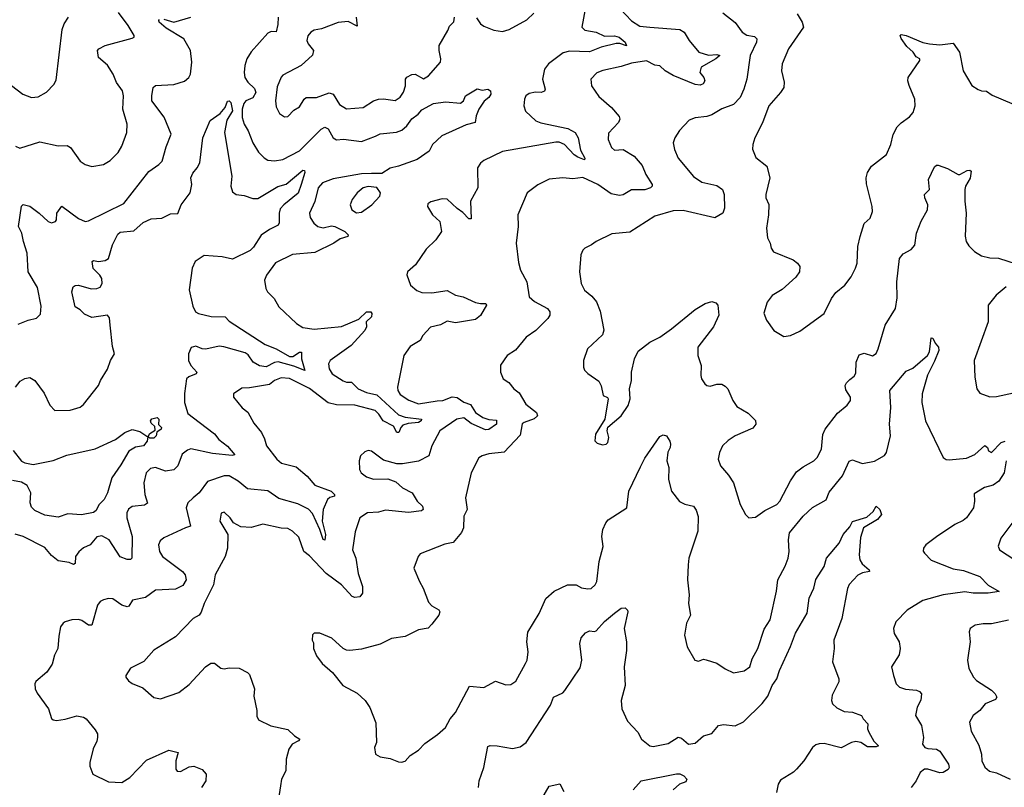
# Model space of a CAD drawing. Extents: x 2133461 to 2293071, y 753526 to 916327.
# Tile 296 of 459: x 2217344 to 2223221, y 872867 to 877449. Entities that reach past the tile are written whole.
import ezdxf

# ---------------------------------------------------------------- set-up
doc = ezdxf.new("R2010")
doc.units = 0

msp = doc.modelspace()

# ---------------------------------------------------------------- linework, layer by layer
at = {"layer": '0CON10XD'}
for points in [[(2220723.1, 877535), (2220700, 877405), (2220716.9, 877386.9), (2220784.4, 877375), (2220835, 877350.5), (2220895, 877352.7), (2220922.9, 877345), (2220957.8, 877315), (2220965.7, 877294.3), (2220926.8, 877306.8), (2220905, 877306.8), (2220815, 877284.8), (2220745, 877258.2), (2220625, 877261.4), (2220588.2, 877251.8), (2220499.4, 877185), (2220476.4, 877155), (2220464.7, 877095), (2220480, 877035), (2220477.5, 877022.5), (2220456.2, 877013.8), (2220423.7, 877016.3), (2220385, 877009.4), (2220364.3, 876995), (2220358.1, 876975), (2220352.9, 876935), (2220362.6, 876902.6), (2220425, 876845.7), (2220455, 876832.7), (2220615, 876798.9), (2220659.2, 876775), (2220676.6, 876745), (2220690.4, 876670.4), (2220716.9, 876623.1), (2220715, 876613.1), (2220675, 876629.1), (2220652.8, 876642.8), (2220595, 876704.7), (2220565, 876717.5), (2220545, 876719.1), (2220225, 876662.7), (2220115, 876609.2), (2220095, 876593.8), (2220075.8, 876564.2), (2220078.5, 876445), (2220035.6, 876365), (2220039.3, 876260.7), (2220025, 876260), (2219988.9, 876298.9), (2219955, 876321.9), (2219895, 876377.5), (2219865, 876380.8), (2219797.7, 876362.3), (2219779.3, 876350.7), (2219778.8, 876335), (2219807.5, 876285), (2219851.4, 876245), (2219861.4, 876185), (2219828, 876135), (2219770.2, 876079.8), (2219706.8, 875985), (2219658.6, 875945), (2219655.8, 875925.8), (2219677.5, 875865), (2219715, 875832.9), (2219745, 875820.6), (2219805, 875818.8), (2219895, 875832.9), (2219945, 875805.4), (2219991.2, 875795), (2220065, 875761.9), (2220095, 875754.2), (2220125.6, 875755.6), (2220130, 875745), (2220095, 875684), (2220065, 875659.2), (2219945, 875640.6), (2219895, 875648.8), (2219855, 875627.1), (2219795.8, 875614.2), (2219750, 875565), (2219735, 875534), (2219675, 875498), (2219636.2, 875445), (2219599.2, 875255), (2219601.4, 875235), (2219615, 875212), (2219667.8, 875177.8), (2219725, 875156.7), (2219835, 875173.1), (2219868.8, 875175), (2219925, 875197.1), (2219955, 875193.5), (2219995, 875166.6), (2220035, 875151.5), (2220064.7, 875105), (2220107.7, 875075), (2220145, 875061.6), (2220189.4, 875059.4), (2220190.9, 875035), (2220145, 875002.6), (2220125, 875001.1), (2220038.1, 875038.1), (2219995, 875071.8), (2219953.3, 875065), (2219851.9, 874995), (2219804.5, 874905.5), (2219786.7, 874845), (2219725, 874813.1), (2219628.3, 874798.3), (2219595, 874798.8), (2219515, 874820), (2219445, 874874.3), (2219425, 874876.9), (2219405, 874870), (2219378.6, 874845), (2219370, 874815), (2219373.3, 874765), (2219381.9, 874745), (2219415, 874720), (2219455, 874706.5), (2219541.2, 874708.8), (2219590.2, 874690.2), (2219630, 874655), (2219686, 874625), (2219716.2, 874575), (2219747.5, 874545), (2219752, 874525), (2219741.9, 874518.1), (2219665, 874507.5), (2219528.3, 874521.7), (2219485, 874509.6), (2219420, 874505), (2219374.4, 874475), (2219347.3, 874392.7), (2219330, 874285), (2219351.1, 874235), (2219365, 874142.5), (2219389.4, 874065), (2219390, 874025), (2219375.4, 874004.6), (2219345, 873998.9), (2219328, 874005), (2219265, 874076.4), (2219173.2, 874143.2), (2219075, 874248.9), (2219040.4, 874275), (2219009.8, 874359.8), (2218972, 874395), (2218945, 874411.4), (2218905, 874414.4), (2218795, 874438.6), (2218725, 874418), (2218665, 874422), (2218620, 874445), (2218601.2, 874475), (2218565, 874508.8), (2218546.1, 874503.9), (2218539.2, 874455), (2218586, 874375), (2218585.5, 874294.5), (2218570, 874245), (2218511.1, 874135), (2218501.5, 874075), (2218444.6, 873965), (2218428.3, 873911.7), (2218415, 873894.4), (2218380, 873875), (2218275.3, 873764.7), (2218145, 873686), (2218085, 873617.5), (2218005, 873577.5), (2217978.8, 873535), (2217978.8, 873525), (2217993, 873503), (2218015, 873486), (2218079.6, 873459.6), (2218145, 873403.8), (2218184.1, 873394.1), (2218295, 873432.5), (2218355, 873480), (2218454.1, 873585.9), (2218485, 873607.1), (2218506.9, 873606.9), (2218545, 873578.8), (2218563.9, 873573.9), (2218595, 873580), (2218655, 873577.5), (2218705, 873552.5), (2218715, 873540), (2218746.7, 873455), (2218741.7, 873411.7), (2218760, 873325), (2218760.7, 873290.7), (2218770, 873270), (2218844.2, 873234.2), (2218945, 873212.5), (2218984, 873175), (2219016.7, 873155), (2219008.8, 873145), (2218970, 873125), (2218950, 873095), (2218934.4, 873035), (2218932.5, 872965), (2218906.2, 872915), (2218900, 872875), (2218888, 872785)], [(2220928, 877515), (2220995, 877442), (2221045, 877410.6), (2221105, 877403.8), (2221285, 877391.4), (2221310, 877375), (2221340, 877325), (2221398, 877255), (2221455, 877236.7), (2221505, 877241.1), (2221523.8, 877235), (2221500, 877215), (2221411.8, 877165), (2221404.4, 877135), (2221428.1, 877105), (2221433.5, 877085), (2221424, 877066), (2221405, 877058.7), (2221375, 877063.4), (2221245, 877115.4), (2221196.5, 877145), (2221165, 877173.1), (2221135, 877177.1), (2221085, 877203.5), (2220995, 877190), (2220935, 877169.6), (2220825, 877146.9), (2220787.9, 877132.1), (2220753.8, 877095), (2220756.2, 877055), (2220801.3, 876991.3), (2220875.5, 876925.5), (2220922, 876872), (2220926.7, 876855), (2220918.8, 876835), (2220857.7, 876772.3), (2220856, 876735), (2220877.3, 876687.3), (2220895, 876671.2), (2220945, 876674.2), (2221012, 876635), (2221058.6, 876578.6), (2221080.6, 876525), (2221120, 876465), (2221120, 876455), (2221110, 876445), (2221075, 876433.5), (2220995, 876434.4), (2220945, 876404.3), (2220925, 876398.9), (2220875, 876409.1), (2220795.6, 876465), (2220705, 876507.9), (2220645, 876498.9), (2220585, 876504.4), (2220505, 876497.1), (2220435.8, 876464.2), (2220374, 876415), (2220317.5, 876285), (2220318.6, 876215), (2220308, 876115), (2220320.5, 875999.5), (2220332.9, 875955), (2220371.4, 875885), (2220385.7, 875795), (2220417.3, 875767.3), (2220494.4, 875724.4), (2220508, 875705), (2220508, 875685), (2220495.7, 875665), (2220425, 875594.5), (2220367.5, 875555), (2220303.6, 875476.4), (2220253.8, 875445), (2220214.1, 875385.9), (2220213.3, 875345), (2220230, 875305), (2220264.2, 875284.2), (2220294, 875245), (2220325, 875221.2), (2220365, 875154.4), (2220428.5, 875105), (2220434.6, 875085), (2220415, 875066.1), (2220355, 875045.5), (2220343.8, 875036.2), (2220331.7, 874968.3), (2220235, 874867.1), (2220145, 874857.5), (2220105, 874846.2), (2220085, 874833.3), (2220038.6, 874745), (2220004.5, 874595.5), (2220015.7, 874525), (2219995.2, 874485), (2219992.3, 874415), (2219981.7, 874388.3), (2219931.8, 874328.2), (2219882, 874318), (2219735, 874261.2), (2219722, 874245), (2219696.7, 874175), (2219730, 874095), (2219753.3, 874055), (2219785, 873971.2), (2219805, 873949.2), (2219845, 873926.7), (2219851.2, 873915), (2219846, 873895), (2219805, 873840.8), (2219782.4, 873817.6), (2219723.9, 873806.1), (2219645, 873766.9), (2219562.5, 873755), (2219495, 873721.2), (2219385, 873691.4), (2219315, 873682.5), (2219295, 873685.8), (2219275, 873696.2), (2219207.3, 873757.3), (2219135, 873786.7), (2219102.5, 873787.5), (2219092.5, 873777.5), (2219090, 873745), (2219098.3, 873728.3), (2219098.8, 873695), (2219115, 873652.5), (2219150, 873605), (2219211.7, 873551.7), (2219273.3, 873475), (2219358.1, 873428.1), (2219406.7, 873385), (2219435, 873342.5), (2219470.7, 873250.7), (2219473.8, 873135), (2219461.2, 873105), (2219467.5, 873065), (2219495, 873048.8), (2219555, 873039.4), (2219605, 873018.6), (2219623.9, 873016.1), (2219645, 873022.5), (2219675, 873057.5), (2219725, 873087.5), (2219762.7, 873127.3), (2219838.8, 873181.2), (2219885, 873223.3), (2219914.2, 873275.8), (2219945.7, 873314.3), (2220029.3, 873470.7), (2220115, 873462.9), (2220185, 873500), (2220245, 873478), (2220275, 873480), (2220305, 873500), (2220363.3, 873605), (2220372.2, 873625), (2220380, 873675), (2220371.5, 873735), (2220377.6, 873792.4), (2220445.5, 873905), (2220485, 873993.5), (2220535, 874037.8), (2220613.8, 874076.2), (2220665, 874076), (2220697.6, 874057.6), (2220735, 874051.4), (2220755, 874053.8), (2220778, 874075), (2220788.6, 874095), (2220802.1, 874215), (2220827.5, 874305), (2220818.8, 874365), (2220824, 874405), (2220842, 874445), (2220857.2, 874462.8), (2220968.8, 874535), (2220980.8, 874635), (2221049.6, 874780.4), (2221075, 874831.2), (2221165, 874962), (2221185, 874970), (2221204.2, 874964.2), (2221223.9, 874933.9), (2221228.8, 874915), (2221226, 874895), (2221212.1, 874867.9), (2221206.9, 874815), (2221219.2, 874775), (2221217.5, 874705), (2221234.3, 874635), (2221282.6, 874572.6), (2221315, 874557.5), (2221365, 874545.6), (2221382.1, 874522.1), (2221392.7, 874482.7), (2221391.9, 874395), (2221338.8, 874235), (2221334, 874195), (2221330.8, 874105), (2221340.6, 874015), (2221335.6, 873965), (2221347.1, 873895), (2221323.3, 873846.7), (2221312.9, 873775), (2221328.8, 873705), (2221373.3, 873625), (2221395, 873618.8), (2221425, 873630.8), (2221442, 873628), (2221505, 873608.6), (2221555, 873574.3), (2221605, 873550), (2221668.8, 873561.2), (2221701.2, 873585), (2221715.7, 873634.3), (2221750.6, 873695), (2221788.3, 873811.7), (2221823.9, 873866.1), (2221861.7, 874038.3), (2221870, 874105), (2221913.8, 874186.2), (2221931.5, 874235), (2221936.9, 874275), (2221932.9, 874345), (2221938.9, 874385), (2222021.2, 874485), (2222075, 874537.3), (2222157.9, 874582.1), (2222175, 874628.6), (2222255, 874727.1), (2222295, 874814.2), (2222315, 874820.8), (2222333.8, 874813.8), (2222375, 874799.1), (2222446.5, 874813.5), (2222505, 874848.5), (2222518.5, 874865), (2222541.2, 874965), (2222534.7, 875035.3), (2222542.7, 875135), (2222537.5, 875235), (2222635, 875351.2), (2222675, 875368.8), (2222762, 875445), (2222774.2, 875465.8), (2222785, 875550), (2222795, 875547.5), (2222807.8, 875517.8), (2222828, 875495), (2222830.8, 875475), (2222805, 875410), (2222762.2, 875327.8), (2222731.1, 875215), (2222727.8, 875165), (2222749.4, 875055), (2222855, 874835.7)], [(2217295, 877057.5), (2217363.8, 877005), (2217415, 876985.8), (2217455, 876989.2), (2217505, 877016.2), (2217547.9, 877062.1), (2217562.3, 877087.7), (2217598.8, 877391.2), (2217610, 877425), (2217636.7, 877465)], [(2217318.8, 876695), (2217345, 876682.9), (2217465, 876720.8), (2217575, 876695.8), (2217628.3, 876698.3), (2217646.8, 876686.8), (2217706.2, 876605), (2217734.4, 876584.4), (2217775, 876572.5), (2217845, 876584.3), (2217885, 876608.6), (2217932.8, 876657.2), (2217954.4, 876695), (2217984.4, 876775), (2217985.5, 876825), (2217960.4, 876915), (2217964.5, 876995), (2217958.2, 877025), (2217923.1, 877075), (2217902.2, 877125), (2217868.7, 877178.7), (2217814.5, 877224.5), (2217808.8, 877265), (2217816.7, 877275), (2217855.4, 877294.6), (2218015, 877338.8), (2218026.7, 877345), (2218026.7, 877355), (2217992.2, 877415), (2217935, 877493.1)], [(2217335, 875631.9), (2217395, 875656), (2217445, 875667.5), (2217469.5, 875690.5), (2217471.7, 875738.3), (2217451.1, 875851.1), (2217395.5, 875945), (2217390, 876055), (2217366.7, 876125), (2217357.5, 876175), (2217337.5, 876215), (2217355, 876336.2), (2217365, 876345.8), (2217405, 876336.9), (2217461.4, 876295), (2217515, 876244.2), (2217535, 876236), (2217558, 876245), (2217563.8, 876255), (2217565.7, 876295), (2217595, 876336.2), (2217695, 876262.5), (2217735, 876244.3), (2217755, 876248.1), (2217965, 876351.4), (2218115, 876544), (2218175.6, 876584.4), (2218194.3, 876605.7), (2218219.1, 876690.9), (2218248.8, 876765), (2218206.9, 876866.9), (2218134, 876964), (2218132.9, 876995), (2218142, 877045), (2218155, 877056), (2218265, 877063.1), (2218327.8, 877082.2), (2218354.2, 877105), (2218364.4, 877125), (2218372.7, 877195), (2218363.6, 877265), (2218324.2, 877334.2), (2218219.3, 877399.3), (2218177.5, 877435), (2218174.4, 877445), (2218179.4, 877450.6)], [(2218887.8, 877465), (2218885, 877420), (2218875, 877376.7), (2218845, 877379.2), (2218825, 877369.2), (2218725, 877256.7), (2218700, 877215), (2218688.9, 877175), (2218684, 877135), (2218688.8, 877105), (2218706.6, 877076.6), (2218745, 877038.1), (2218753.5, 877015), (2218735, 876983.3), (2218695, 876964.5), (2218681.7, 876948.3), (2218671.6, 876915), (2218671.6, 876865), (2218683.9, 876825), (2218708.5, 876785), (2218735.6, 876715), (2218768.8, 876658.8), (2218803.8, 876623.8), (2218825, 876611.1), (2218865, 876607.5), (2218915, 876615.4), (2219015, 876665.5), (2219144.5, 876795.5), (2219165, 876808), (2219185, 876798), (2219214.6, 876744.6), (2219235, 876731.4), (2219276.3, 876736.3), (2219385, 876721.8), (2219467.5, 876755), (2219495, 876768.2), (2219592.4, 876777.6), (2219625, 876790.6), (2219655.2, 876814.8), (2219685, 876858.2), (2219722.9, 876885), (2219745, 876911.9), (2219815, 876948.2), (2219885, 876959.5), (2219975, 876951.2), (2219993.3, 876965), (2220006, 876994), (2220075, 877036), (2220105, 877028.8), (2220137.5, 877035), (2220153.8, 877025), (2220155.8, 877005), (2220144.2, 876985.8), (2220116.7, 876963.3), (2220084.4, 876915), (2220069.2, 876875), (2220062.5, 876835), (2220008.9, 876821.1), (2219863.3, 876756.7), (2219808.1, 876705), (2219788.8, 876665), (2219716.1, 876613.9), (2219605, 876574), (2219555, 876563.9), (2219505, 876530.5), (2219445, 876530.2), (2219385, 876529.6), (2219215, 876499.3), (2219152.5, 876475), (2219125.3, 876444.7), (2219106.4, 876363.6), (2219074.3, 876295), (2219078.8, 876268.8), (2219100.8, 876235), (2219124.7, 876214.7), (2219155, 876207.3), (2219205, 876218.5), (2219225, 876215.6), (2219285.8, 876185), (2219303.8, 876165), (2219302.5, 876155), (2219258, 876142), (2219219.2, 876115), (2219105, 876059.3), (2218972.1, 876047.9), (2218872.1, 875997.9), (2218817.1, 875925), (2218805.8, 875895), (2218814.3, 875844.3), (2218824.3, 875824.3), (2218862.5, 875785), (2218891.2, 875735), (2218996, 875635), (2219035, 875611.4), (2219102.8, 875602.8), (2219265, 875618), (2219368.5, 875661.5), (2219415, 875705.8), (2219440.6, 875705), (2219446.4, 875695), (2219444.2, 875675.8), (2219412.5, 875645), (2219413.5, 875615), (2219405, 875593.1), (2219322.7, 875505), (2219197.1, 875415), (2219187.8, 875395), (2219191.5, 875365), (2219210, 875335), (2219275, 875292.8), (2219295, 875284.8), (2219325.2, 875285.2), (2219365.4, 875245), (2219415, 875224.5), (2219475, 875209.3), (2219605, 875089.4), (2219645, 875075.7), (2219742, 875065), (2219740.5, 875055), (2219725, 875044.5), (2219661.9, 875038.1), (2219632, 875028), (2219619.5, 875015), (2219607.3, 874985), (2219595, 874984.6), (2219575, 875023.5), (2219514.5, 875054.5), (2219487.8, 875095), (2219465, 875117), (2219345, 875149), (2219235, 875150.2), (2219185, 875162.6), (2219075, 875247.9), (2218955, 875307.3), (2218905, 875310.5), (2218865, 875295.6), (2218835, 875272.2), (2218715, 875251.4), (2218670.3, 875249.7), (2218620, 875215), (2218620, 875195), (2218672.4, 875132.4), (2218705.5, 875105.5), (2218741.3, 875041.3), (2218788, 874985), (2218806.4, 874946.4), (2218817.1, 874905), (2218878.9, 874825), (2218907.3, 874802.7), (2218995, 874780.6), (2219060.6, 874725), (2219105, 874671.2), (2219203.8, 874635), (2219224, 874615), (2219222.5, 874605), (2219195, 874596.7), (2219180.5, 874585), (2219156.5, 874525), (2219150.4, 874455), (2219169.4, 874375), (2219165, 874341.4), (2219155, 874346), (2219136.5, 874406.5), (2219091.5, 874501.5), (2219068.1, 874528.1), (2219005, 874558.8), (2218891, 874591), (2218825, 874637.1), (2218705, 874649.1), (2218648.5, 874695), (2218595, 874725.3), (2218565, 874726.6), (2218465, 874693.3), (2218415.3, 874624.7), (2218379.2, 874595), (2218347.5, 874565), (2218337.5, 874535), (2218363.3, 874425), (2218333.5, 874416.5), (2218205, 874355.8), (2218182.6, 874337.4), (2218173.3, 874315), (2218178.9, 874275), (2218197.5, 874245), (2218315.6, 874155), (2218332.9, 874135), (2218337.1, 874105), (2218318.9, 874071.1), (2218275, 874049.6), (2218155, 874043.6), (2218095, 874000), (2218016.9, 873983.1), (2217995, 873948), (2217986.3, 873943.7), (2217953.5, 873953.5), (2217901.3, 873991.3), (2217875, 873994.4), (2217845, 873986.9), (2217824.6, 873975.4), (2217809.4, 873955), (2217775.3, 873834.7), (2217755, 873834.6), (2217715, 873862.9), (2217695, 873868.6), (2217655, 873865.7), (2217615.9, 873854.1), (2217603, 873847), (2217588, 873825), (2217578.6, 873768.6), (2217571.1, 873695), (2217551.4, 873655), (2217537.8, 873602.2), (2217506.1, 873553.9), (2217441.2, 873498.8), (2217434, 873485), (2217437.5, 873455), (2217449.1, 873429.1), (2217516, 873335), (2217535, 873277.5), (2217545, 873268.8), (2217565, 873266.2), (2217615, 873274.3), (2217685, 873292.5), (2217725, 873285.8), (2217741.2, 873275), (2217795, 873210), (2217808, 873185), (2217809.2, 873165), (2217805, 873142.5), (2217783.2, 873096.8), (2217763.1, 873015), (2217763.1, 872993.1), (2217780, 872945), (2217875, 872900), (2217955, 872895.8), (2218002.5, 872925), (2218101.3, 873028.7), (2218235, 873087.5), (2218290, 873075), (2218276.7, 873025), (2218276.2, 872975), (2218285, 872963.3)], [(2218205, 877452.3), (2218265, 877435.5), (2218365, 877463.8)], [(2219352.9, 877465), (2219359.1, 877410.9), (2219305, 877438.2), (2219245, 877431.8), (2219145.3, 877394.7), (2219102.6, 877387.4), (2219082.5, 877375), (2219065, 877353.8), (2219058.9, 877325), (2219065.6, 877305), (2219097.5, 877265), (2219092.9, 877237.1), (2219025, 877175.7), (2218915, 877118), (2218904.5, 877105.5), (2218881.9, 877048.1), (2218871.3, 876965), (2218875, 876930), (2218895, 876888.8), (2218925, 876868.8), (2218945, 876872), (2218981.5, 876908.5), (2219015, 876929.2), (2219042.5, 876975), (2219055, 876984.5), (2219115, 876984.7), (2219191.9, 877011.9), (2219214.5, 877004.5), (2219253.8, 876943.8), (2219295, 876916.9), (2219395, 876924.5), (2219455, 876965.6), (2219485.5, 876974.5), (2219515, 876977.8), (2219585, 876967.1), (2219615, 876987.1), (2219635, 877016), (2219646, 877054), (2219647.5, 877095), (2219655, 877107.1), (2219685, 877122.3), (2219705, 877124.6), (2219755, 877096.7), (2219785, 877114.4), (2219855.8, 877195), (2219858.1, 877215), (2219846.9, 877265), (2219846.9, 877295), (2219900, 877385), (2219909.3, 877410.7), (2219935, 877436.7), (2219940, 877465)], [(2220070.6, 877460.6), (2220095, 877424), (2220115, 877410), (2220175, 877386), (2220225, 877378), (2220265, 877390.5), (2220370.7, 877449.3), (2220412.3, 877487.7)], [(2221541.2, 877491.2), (2221615, 877431.9), (2221657.1, 877375), (2221685, 877357.5), (2221729.2, 877349.2), (2221742.9, 877335), (2221740.9, 877315), (2221703.1, 877235), (2221684.4, 877095), (2221666, 877034), (2221643.6, 876985), (2221605, 876943.5), (2221535, 876917.8), (2221475, 876880.8), (2221445, 876870.8), (2221375, 876864.2), (2221339.7, 876850.3), (2221282.1, 876787.9), (2221254, 876745), (2221244, 876715), (2221252, 876675), (2221275, 876623.3), (2221365, 876514), (2221415, 876479.2), (2221505, 876458.9), (2221538.6, 876435), (2221548.9, 876405), (2221550.6, 876325), (2221540, 876295), (2221492.9, 876267.1), (2221305, 876310.5), (2221245, 876308.9), (2221135, 876276.7), (2220985, 876180.6), (2220879.2, 876170.8), (2220783.9, 876126.1), (2220757.5, 876105), (2220717.5, 876085), (2220705, 876072.5), (2220693.8, 876045), (2220686.2, 875945), (2220696.2, 875875), (2220716.2, 875835), (2220759.7, 875799.7), (2220786, 875765), (2220808.3, 875708.3), (2220830, 875595), (2220821.7, 875568.3), (2220733.3, 875485), (2220710, 875415), (2220708.8, 875375), (2220715, 875357.5), (2220735, 875336.7), (2220801.2, 875291.2), (2220814.1, 875264.1), (2220826.7, 875206.7), (2220853, 875193), (2220856.7, 875185), (2220836.4, 875063.6), (2220780, 874975), (2220777.5, 874935), (2220791.7, 874921.7), (2220821.7, 874911.7), (2220845, 874915.8), (2220854.2, 874925), (2220861.4, 874955), (2220850, 874995), (2220853.9, 875016.1), (2220935, 875083.8), (2220976.1, 875146.1), (2220988.6, 875185), (2220983.8, 875245), (2220996.2, 875295), (2220996.7, 875345), (2221014, 875425), (2221035, 875470), (2221105.9, 875524.1), (2221165, 875553.8), (2221235, 875603.8), (2221375, 875719.2), (2221434.4, 875755.6), (2221476.1, 875766.1), (2221498.3, 875758.3), (2221510, 875745), (2221516, 875686), (2221485, 875615.8), (2221391.4, 875495), (2221391.1, 875445), (2221411.2, 875385), (2221408.8, 875325), (2221413.8, 875305), (2221433.3, 875275), (2221446.1, 875266.1), (2221465, 875262), (2221505, 875273.8), (2221533.9, 875273.9), (2221555, 875261.2), (2221570, 875245), (2221600.6, 875175), (2221625, 875139.2), (2221691.3, 875101.3), (2221735.7, 875055.7), (2221737.5, 875035), (2221719.1, 875010.9), (2221615, 874965.6), (2221571.9, 874938.1), (2221539.2, 874905), (2221520.8, 874865), (2221512, 874825), (2221526.2, 874785), (2221575, 874730), (2221604, 874685), (2221644.5, 874554.5), (2221676, 874495), (2221695.9, 874475.9), (2221735, 874479.2), (2221791.7, 874518.3), (2221863.3, 874555), (2221881.2, 874575), (2221943.8, 874696.2), (2221980.9, 874749.1), (2222019.8, 874780.2), (2222084.2, 874815), (2222104.4, 874835), (2222130, 874885), (2222137, 874973), (2222150.8, 875005), (2222225, 875101.2), (2222282.1, 875147.9), (2222302, 875175), (2222302, 875195), (2222275, 875240), (2222270.8, 875265), (2222278.3, 875281.7), (2222299.1, 875300.9), (2222325, 875320.8), (2222335, 875338.8), (2222337.3, 875405), (2222355, 875449.2), (2222385, 875458.1), (2222435, 875443.3), (2222455, 875455.8), (2222468.5, 875485), (2222508.7, 875625), (2222570.5, 875725), (2222581.5, 875788.5), (2222578.5, 875885), (2222595.5, 876024.5), (2222618, 876052), (2222665, 876076.9), (2222687.1, 876102.9), (2222697.1, 876175), (2222723.7, 876246.3), (2222762.7, 876315), (2222763.6, 876345), (2222745.5, 876385), (2222744.3, 876405), (2222774.1, 876435.9), (2222769.1, 876495), (2222805, 876570), (2222815, 876580), (2222825, 876580), (2222881.7, 876561.7), (2222945, 876524.2), (2222955, 876524.3), (2222999.2, 876549.2), (2223015, 876551.2), (2223023.3, 876545), (2223016.4, 876503.6), (2222988.6, 876455), (2222984.4, 876435), (2222984.2, 876365), (2222994, 876295), (2222986.1, 876156.1), (2222993.3, 876125), (2223009.5, 876099.5), (2223043.3, 876065), (2223085, 876040), (2223135, 876028.6), (2223185, 876025.5), (2223290.9, 875990.9)], [(2221984.3, 877484.3), (2222014.3, 877434.3), (2222022, 877405), (2221932.5, 877275), (2221895.8, 877185), (2221891.9, 877145), (2221906.7, 877076.7), (2221904.4, 877045), (2221885.7, 877015), (2221815.4, 876934.6), (2221777.2, 876832.8), (2221732.5, 876745), (2221719.2, 876705), (2221717.3, 876677.3), (2221736.9, 876626.9), (2221802.9, 876575), (2221820.6, 876505), (2221797.5, 876405), (2221798, 876385), (2221815.6, 876345.6), (2221814.2, 876285), (2221800.6, 876205), (2221807.3, 876147.3), (2221823.3, 876115), (2221830, 876085), (2221844.1, 876064.1), (2221961.2, 876015), (2221986.5, 875996.5), (2222001.2, 875975), (2221998.8, 875945), (2221977, 875913), (2221895, 875839.2), (2221835, 875803.3), (2221805, 875762.5), (2221786.4, 875696.4), (2221801.2, 875655), (2221844.2, 875594.2), (2221905, 875558.8)], [(2221905, 875558.8), (2221945, 875564), (2222000.5, 875589.5), (2222145.5, 875694.5), (2222188.8, 875785), (2222215, 875820), (2222268.8, 875865), (2222306, 875915), (2222332.5, 875965), (2222341.9, 875995), (2222346.9, 876095), (2222360, 876155), (2222385, 876233.3), (2222420, 876265), (2222434.2, 876305), (2222432.5, 876335), (2222398.9, 876468.9), (2222397.1, 876505), (2222405, 876537.5), (2222428, 876575), (2222517.5, 876645), (2222542.9, 876705), (2222556.8, 876763.2), (2222581.1, 876808.9), (2222605, 876834.2), (2222655, 876868.8), (2222677.5, 876895), (2222688.1, 876935), (2222686.9, 876975), (2222653.8, 877056.2), (2222645.8, 877085), (2222647.5, 877105), (2222716.2, 877205), (2222717.5, 877215), (2222695, 877226.7), (2222676.2, 877255), (2222639.2, 877289.2), (2222605, 877337.5), (2222600, 877355), (2222605, 877360), (2222635, 877354.2), (2222735, 877313.3), (2222775, 877305.8), (2222835, 877300), (2222915, 877310), (2222952.5, 877255), (2222974.2, 877145), (2223027.3, 877057.3), (2223065, 877032), (2223085, 877024), (2223115, 877023.3), (2223148, 876998), (2223265, 876948.8)], [(2217318.6, 875255), (2217347.9, 875292.1), (2217375, 875308), (2217405, 875314), (2217434.5, 875294.5), (2217490.2, 875220.2), (2217525, 875148.8), (2217555, 875116.7), (2217645, 875118.1), (2217705, 875135.8), (2217725, 875151.2), (2217814.2, 875265), (2217826, 875295), (2217867.5, 875362.5), (2217885.8, 875415), (2217910.6, 875455), (2217898.5, 875498.5), (2217883.8, 875625), (2217879.7, 875669.7), (2217868.8, 875685), (2217775, 875671.1), (2217730.7, 875690.7), (2217705, 875717.1), (2217676.2, 875735), (2217656.1, 875823.9), (2217663.3, 875855), (2217675, 875863.3), (2217695, 875863.8), (2217771.9, 875841.9), (2217805, 875844.4), (2217825, 875852.5), (2217836.9, 875875), (2217835.6, 875905), (2217823.1, 875925), (2217783.2, 875963.2), (2217776.2, 876005), (2217785, 876012), (2217815, 876006.7), (2217855, 876011.1), (2217875, 876022.9), (2217899.2, 876105), (2217931, 876169), (2217945, 876181.4), (2218025, 876189.1), (2218080.6, 876239.4), (2218128.9, 876261.1), (2218193.3, 876265), (2218245, 876290.9), (2218288.1, 876291.9), (2218309.1, 876345), (2218360.9, 876415), (2218371.6, 876465), (2218365.9, 876505), (2218377.7, 876532.3), (2218404.3, 876565), (2218419.5, 876595), (2218437.5, 876745), (2218481.5, 876848.5), (2218541.1, 876888.9), (2218570, 876925), (2218585, 876962), (2218595, 876964.3), (2218605, 876954.2), (2218613.5, 876905), (2218580.3, 876849.7), (2218566.3, 876775), (2218609.7, 876515), (2218603.8, 876455), (2218615, 876422), (2218636.4, 876406.4), (2218685, 876398.9), (2218735, 876381.2), (2218765, 876381.8), (2218885, 876453.5), (2218935, 876466.7), (2219035, 876551.1), (2219045, 876550), (2219046.2, 876536.2), (2219023.8, 876466.2), (2219005.4, 876414.6), (2218920.9, 876345), (2218899.7, 876320.3), (2218892.5, 876295), (2218893.1, 876236.9), (2218886.8, 876223.2), (2218835, 876197.1), (2218785, 876162.2), (2218739.6, 876090.4), (2218719.4, 876070.6), (2218615, 876019.6), (2218553.1, 876033.1), (2218445, 876041.8), (2218391.8, 876005), (2218373.2, 875965), (2218356.2, 875836.2), (2218378.3, 875738.3), (2218394.5, 875704.5), (2218412.5, 875695), (2218487.3, 875677.3), (2218571.2, 875675), (2218595, 875650.4), (2218810.3, 875510.2), (2218875.8, 875485), (2218955, 875439.4), (2218975, 875439.6), (2219015, 875464.3), (2219026.2, 875465), (2219025.5, 875425), (2219045.3, 875354.7), (2218981.3, 875381.3), (2218887.3, 875407.3), (2218865, 875403.6), (2218815, 875377.5), (2218775, 875383.8), (2218738, 875405), (2218707.7, 875447.7), (2218690.3, 875460.3), (2218562.7, 875497.3), (2218535, 875500.3), (2218455, 875481.8), (2218433.6, 875483.6), (2218395, 875501), (2218368.3, 875491.7), (2218351.8, 875455), (2218350.9, 875415), (2218365.2, 875385.2), (2218402.2, 875345), (2218396.9, 875335), (2218352.9, 875317.1), (2218340.9, 875305), (2218327.9, 875217.9), (2218328.4, 875165), (2218348.4, 875098.4), (2218415.7, 875045.7), (2218507.7, 874977.7), (2218533.4, 874943.4), (2218584.3, 874904.3), (2218627.5, 874852.5), (2218611.7, 874848.3), (2218495, 874860.3), (2218365, 874887.1), (2218345, 874880), (2218315, 874856.2), (2218289.2, 874785), (2218265, 874762.9), (2218215.5, 874754.5), (2218155, 874776.9), (2218125, 874770), (2218098.9, 874745), (2218085.4, 874685), (2218092.1, 874615), (2218107.8, 874562.2), (2218088.7, 874551.3), (2218015, 874542.2), (2217993.3, 874526.7), (2217983.6, 874505), (2217983.8, 874475), (2218016.1, 874365), (2218013.8, 874235), (2218005, 874226.2), (2217985, 874226), (2217945, 874242.5), (2217878.5, 874345), (2217835, 874368.2), (2217805, 874361.4), (2217765, 874314.2), (2217725, 874295.6), (2217697.2, 874272.8), (2217677.5, 874245), (2217676.5, 874203.5), (2217665, 874196), (2217639.1, 874209.1), (2217575, 874218), (2217535, 874250.8), (2217495, 874299.2), (2217365, 874364), (2217317, 874377)], [(2219355, 876295.5), (2219385, 876300.7), (2219445.9, 876344.1), (2219493.3, 876395), (2219498.6, 876415), (2219475, 876447.5), (2219425, 876454.1), (2219395, 876445.3), (2219358.8, 876415), (2219328.2, 876375), (2219317.3, 876345), (2219326.7, 876315), (2219355, 876295.5)], [(2223232, 875855), (2223172.9, 875805), (2223124.6, 875745.4), (2223124.5, 875645), (2223040, 875415), (2223043.8, 875315), (2223056.1, 875246.1), (2223075, 875220), (2223135, 875197.1), (2223175, 875198.9), (2223275, 875221.5)], [(2218121.7, 874951.7), (2218111.7, 874961.7), (2218120.9, 874979.1), (2218152, 874998), (2218151.2, 875021.2), (2218130, 875040), (2218125.8, 875055), (2218133.4, 875066.6), (2218165, 875073.8), (2218174, 875064), (2218172.7, 875032.7), (2218191.2, 875015), (2218188, 875005), (2218162.5, 874987.5), (2218158.9, 874965), (2218145, 874951.9), (2218121.7, 874951.7)], [(2217305, 874876.7), (2217355, 874814.5), (2217375, 874803.8), (2217425, 874793.8), (2217545, 874817.7), (2217625, 874849.4), (2217795, 874887.5), (2217917, 874943), (2217972.5, 874985), (2218015, 875002.5), (2218061.7, 874991.7), (2218085, 874974.2), (2218108.3, 874958.3), (2218106.1, 874933.9), (2218082.5, 874905), (2218035, 874896.7), (2217996.4, 874873.6), (2217948.6, 874791.4), (2217894.2, 874715), (2217868, 874625), (2217848, 874585), (2217817.7, 874552.3), (2217800.2, 874519.8), (2217785, 874507.5), (2217712.5, 874492.5), (2217631.2, 874498.8), (2217575, 874479.4), (2217495, 874491.9), (2217435, 874519.2), (2217415, 874539.6), (2217407.3, 874565), (2217410.3, 874625), (2217388.7, 874668.7), (2217355, 874689.3), (2217301.1, 874698.9)], [(2222855, 874835.7), (2222873, 874823), (2222890.9, 874820.9), (2222995, 874832.5), (2223045, 874854.5), (2223105, 874907.1), (2223120, 874895), (2223126.7, 874875), (2223145, 874866.2), (2223201.4, 874925), (2223225, 874933.5)], [(2223231.2, 874815), (2223220.6, 874745), (2223188.6, 874695), (2223155, 874671.4), (2223103.2, 874656.8), (2223041.7, 874618.3), (2223043.3, 874575), (2223036.7, 874535), (2222995, 874476.2), (2222975, 874458.8), (2222925, 874436.2), (2222815, 874362.5), (2222753.3, 874315), (2222737.5, 874295), (2222737, 874277), (2222743.9, 874263.9), (2222785, 874222), (2222915, 874170.6), (2222978, 874162), (2223075, 874125.8), (2223125, 874073.8), (2223190, 874035), (2223125, 874025.8), (2223035, 874026.5), (2222985, 874033.6), (2222855, 874016.7), (2222735, 873982.2), (2222640, 873925), (2222573.3, 873855), (2222558.8, 873815), (2222564, 873785), (2222592.5, 873735), (2222598.6, 873695), (2222592.7, 873657.3), (2222546.7, 873585), (2222558.8, 873535), (2222576, 873485), (2222594.5, 873464.5), (2222631.7, 873451.7), (2222697, 873447), (2222715, 873438.6), (2222725.7, 873425), (2222722.4, 873387.6), (2222700.6, 873345), (2222690, 873295), (2222725.6, 873235), (2222737.5, 873165), (2222732.5, 873125), (2222746.2, 873105), (2222765, 873097.8), (2222815, 873093.6), (2222835, 873081.9), (2222887.5, 873005), (2222891.3, 872985), (2222885, 872972.1), (2222855, 872955.4), (2222836.6, 872953.4), (2222765, 872974.6), (2222744.2, 872975), (2222718.9, 872955), (2222695.5, 872905), (2222665, 872865.6)], [(2220082, 872865), (2220085.7, 872905), (2220114.4, 872985), (2220139.2, 873110.8), (2220152.9, 873117.1), (2220195, 873114.3), (2220285, 873098), (2220331.7, 873108.3), (2220366.4, 873133.6), (2220513.2, 873356.8), (2220530.8, 873405), (2220585, 873431.2), (2220598.8, 873445), (2220689.3, 873580.7), (2220699.5, 873625), (2220687.5, 873725), (2220695, 873760), (2220720.7, 873789.3), (2220745, 873801.2), (2220775, 873796.2), (2220785, 873801.2), (2220835, 873855.6), (2220895, 873905.8), (2220934.3, 873935.7), (2220957.7, 873937.7), (2220972.5, 873925), (2220973.3, 873915), (2220951.2, 873815), (2220965.5, 873735.5), (2220965, 873682.5), (2220952.7, 873585), (2220958.6, 873475), (2220933.5, 873385), (2220938.1, 873335), (2220971.3, 873261.3), (2221033.8, 873195), (2221056.2, 873155), (2221104.4, 873114.4), (2221125, 873110), (2221215, 873129.2), (2221275, 873166.7), (2221295, 873160), (2221335, 873124.2), (2221375, 873130), (2221425, 873174), (2221475, 873187.5), (2221515, 873236.2), (2221545, 873241.4), (2221615, 873234.5), (2221665, 873258.5), (2221775, 873367.9), (2221809.5, 873410.5), (2221836.2, 873473.8), (2221863.7, 873515), (2221878.5, 873565), (2221945, 873707.8), (2221973.9, 873786.1), (2222045, 873905.8), (2222056.6, 873995), (2222084.8, 874055), (2222095, 874106.4), (2222144.6, 874185.4), (2222158.9, 874235), (2222235.4, 874324.6), (2222259.2, 874375), (2222298, 874422), (2222315, 874454.5), (2222400.5, 874479.5), (2222437.2, 874512.7), (2222455, 874544.2), (2222477.5, 874525), (2222487.1, 874495), (2222463.3, 874465), (2222381.2, 874415), (2222362.4, 874357.6), (2222354.4, 874255), (2222359.4, 874225), (2222371.4, 874201.4), (2222413.3, 874165), (2222416.2, 874155), (2222375, 874146.9), (2222346.7, 874133.3), (2222295, 874077.5), (2222285.5, 874054.5), (2222251.1, 873875), (2222202.5, 873745), (2222206, 873695), (2222196, 873615), (2222233.3, 873515), (2222233.6, 873496.4), (2222192.7, 873417.3), (2222190, 873385), (2222196.2, 873365), (2222220.9, 873340.9), (2222265, 873320), (2222315.6, 873315.6), (2222367.5, 873295), (2222377.5, 873275), (2222406.7, 873245), (2222404, 873216), (2222412.2, 873195), (2222442.7, 873142.7), (2222470.8, 873115), (2222455, 873108.1), (2222405, 873108.8), (2222365, 873134), (2222335, 873141.1), (2222308.8, 873135), (2222247.1, 873102.9), (2222145, 873128.2), (2222115, 873126.5), (2222095, 873119.4), (2222076.3, 873103.7), (2222025, 873024), (2221981.2, 872975), (2221963, 872957), (2221885, 872908.6), (2221871.8, 872885), (2221860.6, 872835)], [(2223301, 874489), (2223199.2, 874355), (2223184.2, 874305.8), (2223192, 874285), (2223282.5, 874225)], [(2223245, 873864), (2223145, 873842.5), (2223095, 873843.1), (2223045.8, 873834.2), (2223016.7, 873815), (2223011.2, 873795), (2223016.1, 873736.1), (2223000, 873625), (2223008.8, 873575), (2223036.2, 873525), (2223054, 873505), (2223145, 873445.8), (2223166.2, 873425), (2223176.2, 873405), (2223168.3, 873391.7), (2223105.6, 873365), (2223073.8, 873326.2), (2223034.5, 873295.5), (2223013.3, 873255), (2223022, 873202), (2223068.3, 873118.3), (2223084.3, 873065), (2223087.1, 873025), (2223105, 872986.2), (2223133.1, 872963.1), (2223175, 872953.1), (2223255, 872916)], [(2218285, 872963.3), (2218305, 872960.8), (2218355, 872988.8), (2218383.6, 872993.6), (2218433.6, 872973.6), (2218457.5, 872945), (2218455.8, 872905), (2218430, 872865)], [(2221005, 872851.2), (2221052.9, 872905), (2221265, 872947.6), (2221285, 872946.5), (2221308.9, 872935), (2221325.5, 872915), (2221320.2, 872899.8), (2221282.5, 872885), (2221245, 872851.2)], [(2220461.2, 872798.8), (2220505, 872874.3), (2220568.3, 872888.3), (2220591.7, 872841.7)]]:
    msp.add_lwpolyline(points, dxfattribs=at)

doc.saveas('drawing.dxf')
